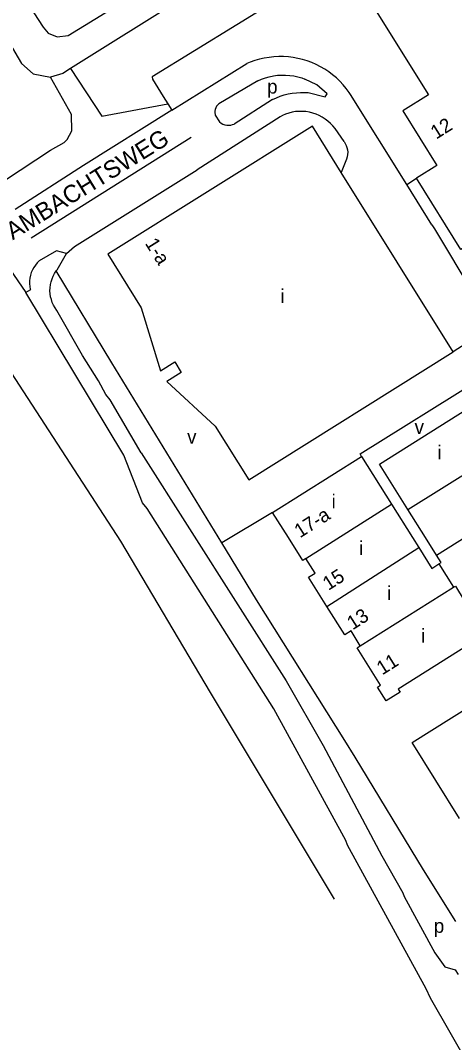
# Model space of a CAD drawing. Extents: x 157768 to 159790, y 387230 to 389604.
# Drawn here: x 158474.9 to 158599.1, y 387605.7 to 387897.8 of the extents above; entities that cross this region are included whole.
import ezdxf

# ---------------------------------------------------------------- set-up
doc = ezdxf.new("R2010")
doc.units = 0
for name, color, linetype in [('BLT_Basislijn', 7, 'Continuous'), ('BLT_Bebouwing', 7, 'Continuous'), ('BLT_Centroide', 7, 'Continuous'), ('BLT_Huisnummer', 7, 'Continuous'), ('BLT_Huisnummer_ tussenligend', 7, 'Continuous'), ('BLT_Huisnummer_reeks', 7, 'Continuous'), ('BLT_Onderverdeling_panden', 7, 'Continuous'), ('BLT_Straatnaam', 7, 'Continuous'), ('BLT_Vlakafsluiter', 7, 'Continuous')]:
    doc.layers.add(name, color=color, linetype=linetype)

msp = doc.modelspace()

# ---------------------------------------------------------------- linework, layer by layer
at = {"layer": 'BLT_Basislijn'}
for p, q in [((158584.15, 387943.34), (158489.29, 387884.1)), ((158518.22, 387872.2), (158539.67, 387885.45)), ((158542.8, 387880.55), (158531.73, 387873.98)), ((158515.79, 387876.07), (158517.14, 387873.92)), ((158547.08, 387875.17), (158536.06, 387868.17)), ((158569.36, 387876.64), (158568.99, 387877.23)), ((158585.45, 387850.89), (158569.36, 387876.64)), ((158517.14, 387873.92), (158518.22, 387872.2)), ((158549.23, 387870.29), (158525.5, 387855.14)), ((158530.67, 387870.72), (158531.88, 387868.78)), ((158567.5, 387863.21), (158564.95, 387866.89)), ((158523.73, 387864.35), (158478.01, 387835.55)), ((158568.21, 387858.11), (158566.73, 387854.36)), ((158585.45, 387850.89), (158588.24, 387852.68)), ((158592.61, 387839.43), (158585.45, 387850.89)), ((158485.42, 387826.53), (158488.11, 387831.2)), ((158485.19, 387826.23), (158485.42, 387826.53)), ((158477.77, 387820.86), (158476.43, 387820.02)), ((158504.47, 387773.56), (158476.43, 387820.02)), ((158477.75, 387820.97), (158477.77, 387820.86)), ((158603.8, 387806.33), (158598.77, 387803.06)), ((158572.09, 387773.93), (158609.43, 387797.22)), ((158572.55, 387773.2), (158572.09, 387773.93)), ((158547.07, 387757.22), (158532.59, 387748.5))]:
    msp.add_line(p, q, dxfattribs=at)
for points in [[(158543.61, 388013.67), (158543.19, 388013.42), (158519, 387998.42), (158515.15, 387997.33), (158510.72, 387997.81), (158507.11, 388000.2), (158505.89, 388001.6), (158503.81, 388001.53), (158498.65, 388009.53), (158498.39, 388009.53), (158488.39, 388003.62), (158465.02, 387988.77), (158438.21, 387971.94), (158436.76, 387969.96), (158436.85, 387966.67), (158439.83, 387961.47), (158464.09, 387922.44), (158481.4, 387895.87), (158482.84, 387894.12), (158485.39, 387893.15), (158488.59, 387893.45), (158514.41, 387909.43), (158548.18, 387930.51)], [(158426.66, 387971.89), (158426.23, 387969.79), (158426.89, 387965.73), (158456.51, 387917.25), (158475.24, 387885.46), (158478.61, 387882.56), (158483.57, 387881.58)], [(158391.05, 387956.21), (158433.08, 387894.01), (158464.64, 387854.35), (158466.12, 387852.84), (158467.57, 387851.98), (158470.7, 387852.25), (158483.51, 387860.71), (158487.4, 387862.95), (158488.27, 387863.75), (158489.65, 387866.27), (158489.54, 387870.87), (158483.57, 387881.58)], [(158591.79, 387930.64), (158585.33, 387926.39), (158512.6, 387881.66), (158512.7, 387881.03), (158515.79, 387876.07)], [(158568.99, 387877.23), (158568.16, 387878.34), (158567.27, 387879.41), (158566.32, 387880.42), (158565.31, 387881.37), (158564.25, 387882.26), (158563.14, 387883.09), (158561.99, 387883.86), (158560.79, 387884.55), (158559.56, 387885.18), (158558.29, 387885.73), (158556.99, 387886.22), (158555.66, 387886.62), (158554.31, 387886.95), (158552.95, 387887.2), (158551.58, 387887.36), (158550.19, 387887.46), (158548.81, 387887.47), (158547.42, 387887.4), (158546.05, 387887.25), (158544.68, 387887.02), (158543.33, 387886.71), (158542, 387886.33), (158540.69, 387885.87), (158539.67, 387885.45)], [(158489.29, 387884.1), (158487.08, 387882.59), (158483.57, 387881.58)], [(158489.29, 387884.1), (158498.17, 387870.45), (158517.14, 387873.92)], [(158542.8, 387880.55), (158543.89, 387881.02), (158545, 387881.41), (158546.13, 387881.72), (158547.29, 387881.95), (158548.46, 387882.11), (158549.63, 387882.18), (158550.81, 387882.18), (158551.98, 387882.09), (158553.15, 387881.93), (158554.3, 387881.68), (158555.44, 387881.36), (158556.31, 387881.06)], [(158557.23, 387877.22), (158562.12, 387875.96), (158562.68, 387876.81), (158559.71, 387879.36), (158556.31, 387881.06)], [(158547.08, 387875.17), (158548.15, 387875.68), (158549.25, 387876.13), (158550.38, 387876.5), (158551.54, 387876.79), (158552.71, 387877.01), (158553.89, 387877.14), (158555.08, 387877.2), (158557.23, 387877.22)], [(158518.22, 387872.2), (158492.98, 387856.34), (158473.42, 387843.81)], [(158531.73, 387873.98), (158531.37, 387873.65), (158531.06, 387873.26), (158530.82, 387872.83), (158530.66, 387872.36), (158530.57, 387871.87), (158530.56, 387871.38), (158530.63, 387870.89), (158530.67, 387870.72)], [(158564.95, 387866.89), (158564.33, 387867.66), (158563.64, 387868.38), (158562.9, 387869.04), (158562.12, 387869.63), (158561.28, 387870.16), (158560.4, 387870.62), (158559.5, 387871.01), (158558.56, 387871.33), (158557.6, 387871.57), (158556.62, 387871.73), (158555.64, 387871.81), (158554.65, 387871.81), (158553.66, 387871.73), (158552.68, 387871.57), (158551.72, 387871.33), (158550.79, 387871.02), (158549.88, 387870.63), (158549.23, 387870.29)], [(158531.88, 387868.78), (158532.35, 387868.45), (158532.85, 387868.19), (158533.39, 387868), (158533.94, 387867.88), (158534.51, 387867.85), (158535.08, 387867.89), (158535.64, 387868.02), (158536.06, 387868.17)], [(158567.5, 387863.21), (158567.85, 387862.66), (158568.14, 387862.07), (158568.35, 387861.44), (158568.49, 387860.8), (158568.55, 387860.15), (158568.52, 387859.49), (158568.42, 387858.84), (158568.21, 387858.11)], [(158592.61, 387839.43), (158593.36, 387838.21), (158604.69, 387819.47), (158608.12, 387816.2), (158611.31, 387814.92), (158615.68, 387815.2), (158619.24, 387816.73), (158636.6, 387827.42), (158640.96, 387830.1), (158643.61, 387832.91), (158645.43, 387836.74), (158645.85, 387838.27), (158645.85, 387842.36), (158645.06, 387845), (158636.27, 387860.47)], [(158488.11, 387831.2), (158490.38, 387833.19), (158525.5, 387855.14)], [(158488.11, 387831.2), (158485.28, 387831.91), (158480.32, 387829.08)], [(158480.32, 387829.08), (158479.74, 387828.51), (158479.22, 387827.89), (158478.76, 387827.22), (158478.36, 387826.51), (158478.04, 387825.76), (158477.8, 387824.99), (158477.63, 387824.19), (158477.54, 387823.39), (158477.53, 387822.57), (158477.6, 387821.77), (158477.75, 387820.97)], [(158485.34, 387814.95), (158484.84, 387815.66), (158484.41, 387816.41), (158484.05, 387817.19), (158483.77, 387818.01), (158483.56, 387818.85), (158483.43, 387819.7), (158483.38, 387820.57), (158483.4, 387821.43), (158483.51, 387822.29), (158483.7, 387823.13), (158483.96, 387823.96), (158484.3, 387824.75), (158484.71, 387825.51), (158485.19, 387826.23)], [(158532.59, 387748.5), (158501.03, 387799.98), (158485.19, 387826.23)], [(158509.46, 387774.28), (158500.62, 387789.35), (158499.37, 387790.93), (158497.3, 387794.83), (158492.7, 387802.08), (158485.34, 387814.95)], [(158564.76, 387646.72), (158529.28, 387705.78), (158503.69, 387748.98), (158467.36, 387804.72), (158464.11, 387809.92)], [(158509.46, 387774.28), (158550.95, 387709.06), (158561.56, 387690.6), (158578.28, 387659.08), (158584.36, 387648.47), (158584.68, 387647.43), (158593.49, 387631.35), (158596.36, 387627.33), (158599.27, 387626.5), (158600.12, 387625.13)], [(158755.39, 387354.76), (158712.25, 387423.52), (158603.87, 387598.15), (158592.21, 387618.43), (158591.04, 387621.02), (158568.51, 387662.13), (158568.06, 387663.41), (158547.42, 387701.05), (158511.23, 387758.37), (158509.89, 387759.97)], [(158567.75, 387691.98), (158542.5, 387732.19), (158532.59, 387748.5)], [(158599.47, 387640.26), (158590.24, 387655.06), (158570.7, 387687.28), (158567.75, 387691.98)]]:
    msp.add_lwpolyline(points, dxfattribs=at)
at = {"layer": 'BLT_Bebouwing'}
for p, q in [((158598.77, 387803.06), (158566.73, 387854.36)), ((158594.08, 387856.34), (158588.24, 387852.68)), ((158547.07, 387757.22), (158572.55, 387773.2)), ((158572.55, 387773.2), (158581.07, 387759.61)), ((158581.07, 387759.61), (158587.11, 387750)), ((158590.83, 387750), (158585.79, 387758.03)), ((158551.6, 387750), (158547.07, 387757.22)), ((158587.11, 387750), (158588.91, 387747.14)), ((158593.94, 387745.03), (158590.83, 387750))]:
    msp.add_line(p, q, dxfattribs=at)
for points in [[(158598.08, 387921.36), (158573.38, 387905.85), (158591.71, 387876.58), (158584.31, 387871.94), (158594.08, 387856.34)], [(158566.73, 387854.36), (158558.46, 387867.6), (158499.91, 387831.03)], [(158628.2, 387849.45), (158600.94, 387832.3), (158588.24, 387852.68)], [(158499.91, 387831.03), (158509.51, 387815.66), (158515, 387797.65), (158519.07, 387800.21), (158520.95, 387797.21), (158516.84, 387794.66), (158530.63, 387781.86), (158540.23, 387766.49), (158598.77, 387803.06)], [(158585.79, 387758.03), (158577.63, 387771.02), (158602.63, 387786.71), (158605.28, 387782.49), (158603.63, 387781.46), (158609.18, 387772.63)], [(158556.59, 387744.01), (158555.71, 387743.46), (158551.6, 387750)], [(158588.91, 387747.14), (158592.62, 387741.21), (158594.62, 387742.47)], [(158562.59, 387730.36), (158557.38, 387738.67), (158559.22, 387739.83), (158556.59, 387744.01)], [(158594.62, 387742.47), (158595.29, 387742.89), (158593.94, 387745.03)], [(158572.17, 387719.12), (158569.52, 387723.34), (158567.71, 387722.2), (158562.59, 387730.36)], [(158607.98, 387722.38), (158583, 387706.7), (158583.53, 387705.86), (158579.58, 387703.39), (158577.12, 387707.31), (158577.95, 387707.83), (158571.23, 387718.53), (158572.17, 387719.12)], [(158600.52, 387669.78), (158586.98, 387691.46), (158603.91, 387702.04)]]:
    msp.add_lwpolyline(points, dxfattribs=at)
at = {"layer": 'BLT_Onderverdeling_panden'}
for p, q in [((158585.79, 387758.03), (158609.18, 387772.63)), ((158556.59, 387744.01), (158581.07, 387759.61)), ((158593.94, 387745.03), (158619, 387760.67)), ((158562.59, 387730.36), (158588.91, 387747.14)), ((158594.62, 387742.47), (158598.81, 387735.8)), ((158572.17, 387719.12), (158598.81, 387735.8))]:
    msp.add_line(p, q, dxfattribs=at)
msp.add_lwpolyline([(158598.81, 387735.8), (158599.36, 387736.15), (158601.92, 387732.05)], dxfattribs=at)
at = {"layer": 'BLT_Vlakafsluiter'}
for p, q in [((158459.33, 387844.99), (158476.43, 387820.02)), ((158509.89, 387759.97), (158504.47, 387773.56))]:
    msp.add_line(p, q, dxfattribs=at)

# ---------------------------------------------------------------- texts
at = {"layer": 'BLT_Centroide'}
for s, p in [('p', (158545.52, 387876.9)), ('i', (158549.34, 387817.05)), ('v', (158587.71, 387779.65)), ('v', (158522.62, 387776.85)), ('i', (158594.27, 387772.38)), ('i', (158563.95, 387758.34)), ('i', (158571.83, 387745)), ('i', (158579.87, 387732.19)), ('i', (158589.58, 387719.94)), ('p', (158593.2, 387637.06))]:
    msp.add_text(s, height=4, dxfattribs=at).set_placement(p)
at = {"layer": 'BLT_Huisnummer'}
for s, rotation, p in [('12', 32.0628, (158593.87, 387863.71)), ('15', 32.5124, (158563.02, 387734.76)), ('11', 32.114, (158578.42, 387710.59))]:
    msp.add_text(s, height=4, rotation=rotation, dxfattribs=at).set_placement(p)
at = {"layer": 'BLT_Huisnummer_ tussenligend'}
msp.add_text('13', height=4, rotation=32.5124, dxfattribs=at).set_placement((158569.97, 387723.48))
at = {"layer": 'BLT_Huisnummer_reeks'}
for s, rotation, p in [('1-a', 301.9885, (158510.44, 387834.11)), ('17-a', 32.5131, (158554.91, 387749.78))]:
    msp.add_text(s, height=4, rotation=rotation, dxfattribs=at).set_placement(p)
at = {"layer": 'BLT_Straatnaam'}
msp.add_text('AMBACHTSWEG', height=5, rotation=31.6507, dxfattribs=at).set_placement((158472.72, 387834.94))

doc.saveas('drawing.dxf')
